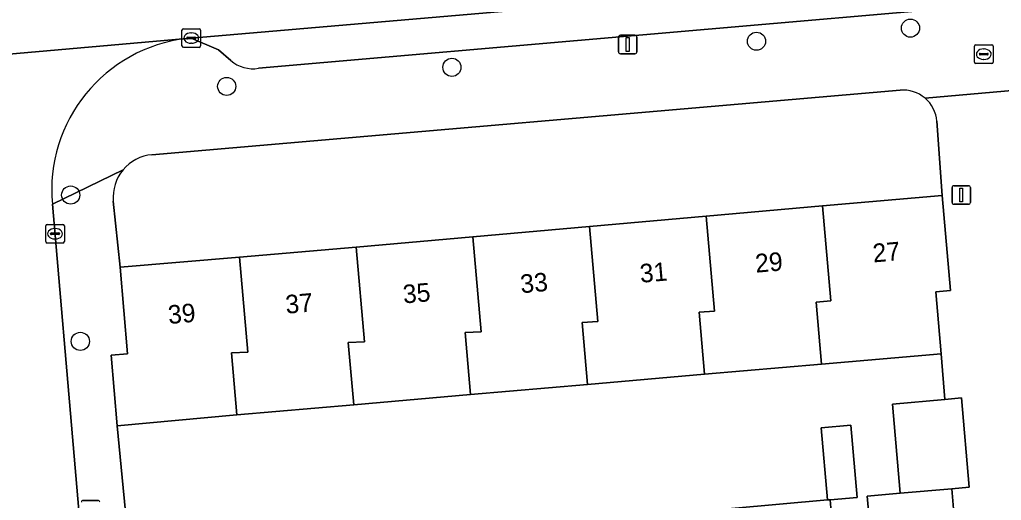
# Model space of a CAD drawing. Extents: x 162989 to 165008, y 383432 to 384338.
# Drawn here: x 164158.8 to 164211.8, y 383814 to 383839.9 of the extents above; entities that cross this region are included whole.
import ezdxf

# ---------------------------------------------------------------- set-up
doc = ezdxf.new("R2010")
doc.units = 0
for name, color, linetype in [('IMGEO_Boom', 7, 'Continuous'), ('IMGEO_Brandkraan', 7, 'Continuous'), ('IMGEO_Erf', 7, 'Continuous'), ('IMGEO_Kolk', 7, 'Continuous'), ('IMGEO_Lichtmast', 7, 'Continuous'), ('IMGEO_Pand', 7, 'Continuous'), ('IMGEO_Pand_nummerreeks', 7, 'Continuous'), ('IMGEO_Parkeervlak_open', 7, 'Continuous'), ('IMGEO_Rijbaan_lokaal_open', 7, 'Continuous'), ('IMGEO_Voetpad_open', 7, 'Continuous')]:
    doc.layers.add(name, color=color, linetype=linetype)

msp = doc.modelspace()

# ---------------------------------------------------------------- linework, layer by layer
at = {"layer": 'IMGEO_Boom'}
for centre in [(164206.909, 383839.456), (164198.597, 383838.75), (164182.156, 383837.343), (164169.999, 383836.313), (164161.577, 383830.454), (164162.098, 383822.561)]:
    msp.add_circle(centre, 0.489, dxfattribs=at)
at = {"layer": 'IMGEO_Brandkraan'}
for p, q in [((164210.367, 383837.626), (164210.367, 383838.478)), ((164210.442, 383838.552), (164211.294, 383838.552)), ((164210.855, 383838.332), (164210.88, 383838.332)), ((164211.368, 383838.478), (164211.368, 383837.626)), ((164210.626, 383838.046), (164210.626, 383838.058)), ((164211.064, 383838.009), (164210.666, 383838.009)), ((164210.669, 383838.095), (164211.067, 383838.095)), ((164210.878, 383837.772), (164210.853, 383837.772)), ((164211.11, 383838.058), (164211.11, 383838.046)), ((164211.294, 383837.552), (164210.442, 383837.552))]:
    msp.add_line(p, q, dxfattribs=at)
for points in [[(164210.367, 383837.626), (164210.367, 383838.478)], [(164210.442, 383838.552), (164211.294, 383838.552)], [(164211.368, 383838.478), (164211.368, 383837.626)], [(164211.294, 383837.552), (164210.442, 383837.552)]]:
    msp.add_lwpolyline(points, dxfattribs=at)
for centre, radius, start, end in [((164210.444, 383838.476), 0.0765, 91.552, 178.448), ((164210.444, 383838.476), 0.0765, 91.552, 178.448), ((164211.292, 383838.476), 0.0765, 1.552, 88.448), ((164211.292, 383838.476), 0.0765, 1.552, 88.448), ((164210.444, 383837.628), 0.0765, 181.552, 268.448), ((164210.444, 383837.628), 0.0765, 181.552, 268.448), ((164210.666, 383838.055), 0.0403, 85.8775, 175.7526), ((164210.663, 383838.045), 0.0366, 178.938, 274.7102), ((164211.067, 383838.052), 0.043, 264.8664, 352.4533), ((164211.071, 383838.057), 0.0386, 1.7309, 96.639), ((164211.292, 383837.628), 0.0765, 271.552, 358.448), ((164211.292, 383837.628), 0.0765, 271.552, 358.448)]:
    msp.add_arc(centre, radius, start, end, dxfattribs=at)
for centre, major_axis, ratio, start_param, end_param in [((164210.854, 383838.052), (-0.387, 0.002), 0.722429, 4.712389, 7.853982), ((164210.879, 383838.052), (-0.39, 0.002), 0.717154, 1.570796, 4.712389)]:
    msp.add_ellipse(centre, major_axis=major_axis, ratio=ratio, start_param=start_param, end_param=end_param, dxfattribs=at)
at = {"layer": 'IMGEO_Erf'}
for points in [[(164206.354, 383836.11), (164165.964, 383832.63)], [(164163.878, 383830.131), (164164.24, 383826.557), (164170.686, 383827.096), (164176.982, 383827.65), (164183.279, 383828.203), (164189.576, 383828.757), (164195.872, 383829.319), (164202.169, 383829.869), (164208.616, 383830.432), (164208.338, 383834.432)], [(164204.803, 383811.622), (164204.577, 383814.211), (164206.352, 383814.366), (164205.931, 383819.182), (164208.76, 383819.43), (164208.567, 383821.889), (164202.105, 383821.325), (164195.791, 383820.784), (164189.479, 383820.238), (164183.166, 383819.691), (164176.854, 383819.145), (164170.542, 383818.598), (164164.087, 383818.004), (164164.81, 383810.575)], [(164197.257, 383813.554), (164202.434, 383814.006), (164202.093, 383817.899), (164203.693, 383818.038), (164204.034, 383814.146), (164202.572, 383814.018), (164202.799, 383811.422)]]:
    msp.add_lwpolyline(points, dxfattribs=at)
for centre, radius, start, end in [((164206.507, 383834.277), 1.839, 49.8062, 94.7665), ((164206.504, 383834.278), 1.841, 4.8057, 49.7093), ((164166.165, 383830.342), 2.296, 95.0199, 140.1458), ((164166.163, 383830.343), 2.295, 140.1183, 185.2939)]:
    msp.add_arc(centre, radius, start, end, dxfattribs=at)
at = {"layer": 'IMGEO_Kolk'}
for p, q in [((164167.583, 383838.494), (164167.583, 383839.346)), ((164167.658, 383839.42), (164168.51, 383839.42)), ((164168.071, 383839.2), (164168.096, 383839.2)), ((164168.584, 383839.346), (164168.584, 383838.494)), ((164167.842, 383838.914), (164167.842, 383838.926)), ((164168.28, 383838.877), (164167.882, 383838.877)), ((164167.885, 383838.963), (164168.283, 383838.963)), ((164168.326, 383838.926), (164168.326, 383838.914)), ((164168.51, 383838.42), (164167.658, 383838.42)), ((164168.094, 383838.64), (164168.069, 383838.64)), ((164160.234, 383827.941), (164160.234, 383828.793)), ((164160.309, 383828.867), (164161.161, 383828.867)), ((164160.722, 383828.647), (164160.747, 383828.647)), ((164161.235, 383828.793), (164161.235, 383827.941)), ((164160.493, 383828.361), (164160.493, 383828.373)), ((164160.931, 383828.324), (164160.533, 383828.324)), ((164160.536, 383828.41), (164160.934, 383828.41)), ((164160.745, 383828.087), (164160.72, 383828.087)), ((164160.977, 383828.373), (164160.977, 383828.361)), ((164161.161, 383827.867), (164160.309, 383827.867))]:
    msp.add_line(p, q, dxfattribs=at)
for points in [[(164167.583, 383838.494), (164167.583, 383839.346)], [(164167.658, 383839.42), (164168.51, 383839.42)], [(164168.584, 383839.346), (164168.584, 383838.494)], [(164168.51, 383838.42), (164167.658, 383838.42)], [(164160.234, 383827.941), (164160.234, 383828.793)], [(164160.309, 383828.867), (164161.161, 383828.867)], [(164161.235, 383828.793), (164161.235, 383827.941)], [(164161.161, 383827.867), (164160.309, 383827.867)]]:
    msp.add_lwpolyline(points, dxfattribs=at)
for centre, radius, start, end in [((164167.66, 383839.344), 0.0765, 91.552, 178.448), ((164167.66, 383839.344), 0.0765, 91.552, 178.448), ((164168.508, 383839.344), 0.0765, 1.552, 88.448), ((164168.508, 383839.344), 0.0765, 1.552, 88.448), ((164167.882, 383838.923), 0.0403, 85.8775, 175.7526), ((164167.879, 383838.913), 0.0366, 178.938, 274.7102), ((164168.283, 383838.92), 0.043, 264.8664, 352.4533), ((164168.287, 383838.925), 0.0386, 1.7309, 96.639), ((164167.66, 383838.496), 0.0765, 181.552, 268.448), ((164167.66, 383838.496), 0.0765, 181.552, 268.448), ((164168.508, 383838.496), 0.0765, 271.552, 358.448), ((164168.508, 383838.496), 0.0765, 271.552, 358.448), ((164160.311, 383828.791), 0.0765, 91.552, 178.448), ((164160.311, 383828.791), 0.0765, 91.552, 178.448), ((164161.159, 383828.791), 0.0765, 1.552, 88.448), ((164161.159, 383828.791), 0.0765, 1.552, 88.448), ((164160.533, 383828.37), 0.0403, 85.8775, 175.7526), ((164160.53, 383828.36), 0.0366, 178.938, 274.7102), ((164160.934, 383828.367), 0.043, 264.8664, 352.4533), ((164160.938, 383828.372), 0.0386, 1.7309, 96.639), ((164160.311, 383827.943), 0.0765, 181.552, 268.448), ((164160.311, 383827.943), 0.0765, 181.552, 268.448), ((164161.159, 383827.943), 0.0765, 271.552, 358.448), ((164161.159, 383827.943), 0.0765, 271.552, 358.448)]:
    msp.add_arc(centre, radius, start, end, dxfattribs=at)
for centre, major_axis, ratio, start_param, end_param in [((164168.07, 383838.92), (-0.387, 0.002), 0.722429, 4.712389, 7.853982), ((164168.095, 383838.92), (-0.39, 0.002), 0.717154, 1.570796, 4.712389), ((164160.721, 383828.367), (-0.387, 0.002), 0.722429, 4.712389, 7.853982), ((164160.746, 383828.367), (-0.39, 0.002), 0.717154, 1.570796, 4.712389)]:
    msp.add_ellipse(centre, major_axis=major_axis, ratio=ratio, start_param=start_param, end_param=end_param, dxfattribs=at)
at = {"layer": 'IMGEO_Lichtmast'}
for p, q in [((164191.148, 383838.172), (164191.148, 383838.972)), ((164191.148, 383838.972), (164191.148, 383838.172)), ((164191.248, 383839.072), (164192.038, 383839.072)), ((164192.038, 383839.072), (164191.248, 383839.072)), ((164192.138, 383838.972), (164192.138, 383838.172)), ((164192.138, 383838.172), (164192.138, 383838.972)), ((164192.038, 383838.072), (164191.248, 383838.072)), ((164191.248, 383838.072), (164192.038, 383838.072)), ((164209.152, 383830.055), (164209.152, 383830.855)), ((164209.152, 383830.855), (164209.152, 383830.055)), ((164209.252, 383830.955), (164210.042, 383830.955)), ((164210.042, 383830.955), (164209.252, 383830.955)), ((164210.142, 383830.855), (164210.142, 383830.055)), ((164210.142, 383830.055), (164210.142, 383830.855)), ((164210.042, 383829.955), (164209.252, 383829.955)), ((164209.252, 383829.955), (164210.042, 383829.955)), ((164162.254, 383813.987), (164163.044, 383813.987)), ((164163.044, 383813.987), (164162.254, 383813.987))]:
    msp.add_line(p, q, dxfattribs=at)
for points in [[(164191.568, 383838.947), (164191.718, 383838.947), (164191.718, 383838.197), (164191.568, 383838.197), (164191.568, 383838.947)], [(164209.572, 383830.83), (164209.722, 383830.83), (164209.722, 383830.08), (164209.572, 383830.08), (164209.572, 383830.83)]]:
    msp.add_lwpolyline(points, dxfattribs=at)
for centre, start, end in [((164191.248, 383838.972), 90, 180), ((164191.248, 383838.972), 90, 180), ((164192.038, 383838.972), 0, 90), ((164192.038, 383838.972), 360, 90), ((164191.248, 383838.172), 180, 270), ((164191.248, 383838.172), 180, 270), ((164192.038, 383838.172), 270, 0), ((164192.038, 383838.172), 270, 0), ((164209.252, 383830.855), 90, 180), ((164209.252, 383830.855), 90, 180), ((164210.042, 383830.855), 0, 90), ((164210.042, 383830.855), 360, 90), ((164209.252, 383830.055), 180, 270), ((164209.252, 383830.055), 180, 270), ((164210.042, 383830.055), 270, 0), ((164210.042, 383830.055), 270, 0), ((164162.254, 383813.887), 90, 180), ((164162.254, 383813.887), 90, 180), ((164163.044, 383813.887), 0, 90), ((164163.044, 383813.887), 360, 90)]:
    msp.add_arc(centre, 0.1, start, end, dxfattribs=at)
at = {"layer": 'IMGEO_Pand'}
for points in [[(164202.105, 383821.325), (164208.567, 383821.889), (164208.274, 383825.24), (164209.063, 383825.309), (164208.616, 383830.432), (164202.169, 383829.869), (164202.619, 383824.744), (164201.814, 383824.681)], [(164202.105, 383821.325), (164201.814, 383824.681), (164202.619, 383824.744), (164202.169, 383829.869), (164195.872, 383829.319), (164196.323, 383824.19), (164195.501, 383824.134), (164195.791, 383820.784)], [(164189.576, 383828.757), (164190.026, 383823.637), (164189.189, 383823.588), (164189.479, 383820.238), (164195.791, 383820.784), (164195.501, 383824.134), (164196.323, 383824.19), (164195.872, 383829.319)], [(164183.166, 383819.691), (164189.479, 383820.238), (164189.189, 383823.588), (164190.026, 383823.637), (164189.576, 383828.757), (164183.279, 383828.203), (164183.729, 383823.083), (164182.876, 383823.041)], [(164183.166, 383819.691), (164182.876, 383823.041), (164183.729, 383823.083), (164183.279, 383828.203), (164176.982, 383827.65), (164177.432, 383822.53), (164176.564, 383822.495), (164176.854, 383819.145)], [(164176.854, 383819.145), (164176.564, 383822.495), (164177.432, 383822.53), (164176.982, 383827.65), (164170.686, 383827.096), (164171.136, 383821.976), (164170.252, 383821.948), (164170.542, 383818.598)], [(164170.686, 383827.096), (164164.24, 383826.557), (164164.648, 383821.886), (164163.755, 383821.809), (164164.087, 383818.004), (164170.542, 383818.598), (164170.252, 383821.948), (164171.136, 383821.976)], [(164208.76, 383819.43), (164205.931, 383819.182), (164206.352, 383814.366), (164209.138, 383814.61), (164210.078, 383814.692), (164209.657, 383819.508)], [(164202.093, 383817.899), (164202.434, 383814.006), (164202.572, 383814.018), (164204.034, 383814.146), (164203.693, 383818.038)], [(164209.138, 383814.61), (164206.352, 383814.366), (164204.577, 383814.211), (164204.803, 383811.622), (164209.364, 383812.02)], [(164202.572, 383814.018), (164202.434, 383814.006), (164197.257, 383813.554), (164197.484, 383810.957), (164202.799, 383811.422)]]:
    msp.add_lwpolyline(points, close=True, dxfattribs=at)
at = {"layer": 'IMGEO_Parkeervlak_open'}
for points in [[(164258.214, 383846.683), (164257.498, 383846.621), (164252.675, 383846.206), (164205.622, 383842.154), (164200.814, 383841.74), (164168.088, 383838.921), (164169.558, 383838.289), (164170.219, 383837.718)], [(164171.718, 383837.289), (164254.701, 383844.499)]]:
    msp.add_lwpolyline(points, dxfattribs=at)
msp.add_arc((164171.416, 383839.066), 1.803, 228.4091, 279.6497, dxfattribs=at)
at = {"layer": 'IMGEO_Rijbaan_lokaal_open'}
for points in [[(164107.798, 383840.684), (164104.917, 383840.416), (164105.622, 383833.417), (164144.669, 383836.867), (164144.747, 383836.874), (164167.848, 383838.9), (164168.088, 383838.921), (164200.814, 383841.74)], [(164167.848, 383838.9), (164144.747, 383836.874)], [(164153.571, 383829.449), (164155.955, 383802.173), (164162.939, 383802.786), (164160.587, 383829.961)]]:
    msp.add_lwpolyline(points, dxfattribs=at)
msp.add_arc((164168.789, 383830.717), 8.237, 96.5598, 185.2674, dxfattribs=at)
at = {"layer": 'IMGEO_Voetpad_open'}
for points in [[(164254.701, 383844.499), (164171.718, 383837.289)], [(164170.219, 383837.718), (164169.558, 383838.289), (164168.088, 383838.921), (164167.848, 383838.9)], [(164165.964, 383832.63), (164206.354, 383836.11)], [(164207.694, 383835.682), (164212.604, 383836.117)], [(164212.604, 383836.117), (164207.694, 383835.682)], [(164208.338, 383834.432), (164208.616, 383830.432), (164209.063, 383825.309), (164208.274, 383825.24), (164208.567, 383821.889), (164208.76, 383819.43), (164209.657, 383819.508), (164210.078, 383814.692), (164209.138, 383814.61), (164209.364, 383812.02), (164209.658, 383809.327), (164215.094, 383809.79), (164215.396, 383806.381), (164216.387, 383795.21), (164214.277, 383795.046), (164216.861, 383766.83)], [(164160.587, 383829.961), (164164.402, 383831.814)], [(164164.402, 383831.814), (164160.587, 383829.961), (164162.939, 383802.786), (164163.176, 383800.046), (164165.447, 383773.817), (164165.933, 383773.932), (164166.269, 383772.513), (164166.867, 383769.988), (164169, 383770.392)], [(164168.143, 383771.672), (164165.168, 383805.562), (164165.032, 383808.026), (164164.81, 383810.575), (164164.087, 383818.004), (164163.755, 383821.809), (164164.648, 383821.886), (164164.24, 383826.557), (164163.878, 383830.131)]]:
    msp.add_lwpolyline(points, dxfattribs=at)
for centre, radius, start, end in [((164168.789, 383830.717), 8.237, 96.5598, 185.2674), ((164171.416, 383839.066), 1.803, 228.4091, 279.6497), ((164206.507, 383834.277), 1.839, 49.8062, 94.7665), ((164206.504, 383834.278), 1.841, 4.8057, 49.7093), ((164166.165, 383830.342), 2.296, 95.0199, 140.1458), ((164166.163, 383830.343), 2.295, 140.1183, 185.2939)]:
    msp.add_arc(centre, radius, start, end, dxfattribs=at)

# ---------------------------------------------------------------- texts
at = {"layer": 'IMGEO_Pand_nummerreeks'}
for s, p in [('27', (164204.909, 383826.816)), ('29', (164198.569, 383826.263)), ('31', (164192.342, 383825.719)), ('33', (164185.89, 383825.155)), ('35', (164179.551, 383824.602)), ('37', (164173.211, 383824.048)), ('39', (164166.872, 383823.495))]:
    msp.add_text(s, height=1, rotation=4.9905, dxfattribs=at).set_placement(p)

doc.saveas('drawing.dxf')
